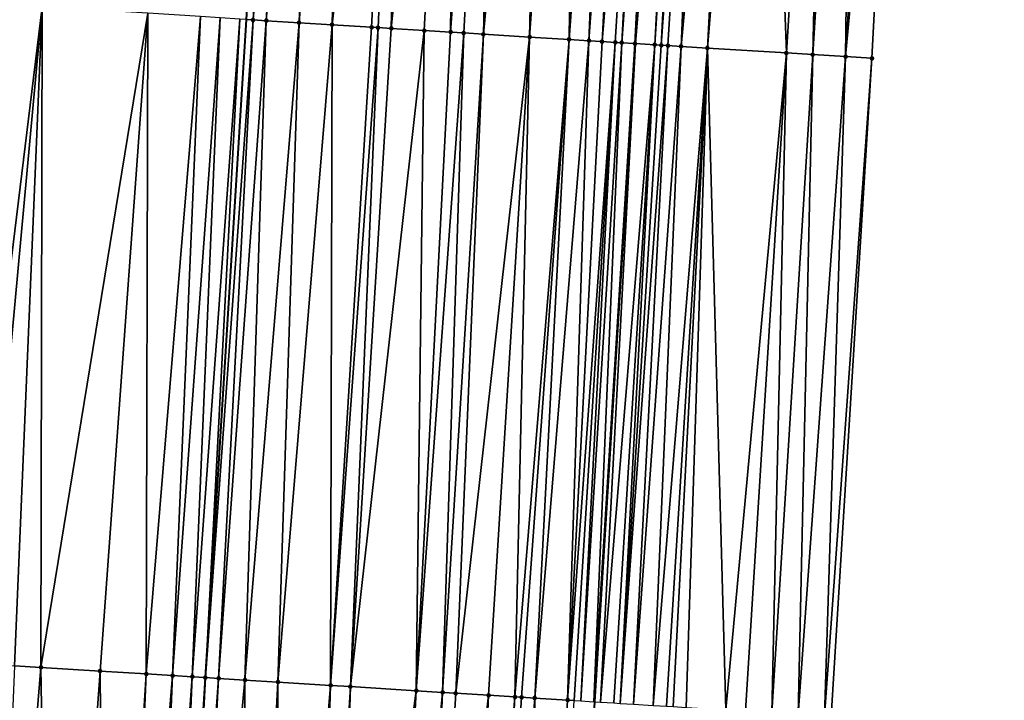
# Model space of a CAD drawing. Header units: feet. Extents: x 2004186 to 2014793, y 836912 to 864902.
# Tile 265 of 656: x 2010702 to 2010732, y 845082 to 845102. Entities that reach past the tile are written whole.
import ezdxf

# ---------------------------------------------------------------- set-up
doc = ezdxf.new("R2010")
doc.units = ezdxf.units.FT
doc.header["$LTSCALE"] = 100
doc.header["$MEASUREMENT"] = 0
for name, color, linetype, lineweight in [('EP_Travel Lane', 5, 'Continuous', 40), ('GPL_Skip Line', 2, 'Continuous', 40), ('Road Shots', 4, 'Continuous', 200), ('Road X-Section', 30, 'Continuous', 13)]:
    doc.layers.add(name, color=color, linetype=linetype, lineweight=lineweight)
doc.layers.add('I-77 SB_MM21-27-Surface-Border', color=7, linetype='Continuous')
doc.layers.add('I-77 SB_MM21-27-Surface-TIN', color=7, linetype='Continuous')

msp = doc.modelspace()

# ---------------------------------------------------------------- linework, layer by layer
at = {"layer": 'EP_Travel Lane'}
msp.add_polyline3d([(2010707.437100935, 844881.9231426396, 417.1435426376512), (2010708.656950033, 844901.8782033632, 417.36672570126), (2010709.876859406, 844921.834250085, 417.6155089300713), (2010711.096844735, 844941.7915393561, 417.8619047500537), (2010712.317186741, 844961.7526256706, 418.1048360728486), (2010713.543113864, 844981.692849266, 418.3668245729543), (2010714.777367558, 845001.6517123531, 418.6161756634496), (2010716.011718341, 845021.6121454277, 418.8373579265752), (2010717.245929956, 845041.5703280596, 419.0776924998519), (2010718.480313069, 845061.5312839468, 419.2801291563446), (2010719.714569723, 845081.4901948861, 419.5310300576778), (2010720.94890513, 845101.4503793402, 419.7585448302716), (2010722.183018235, 845121.4086172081, 419.9808981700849), (2010723.410619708, 845141.3557965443, 420.19337910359), (2010724.632847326, 845161.3150765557, 420.3935569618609), (2010725.854958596, 845181.2724565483, 420.6239400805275)], dxfattribs=at)
at = {"layer": 'GPL_Skip Line'}
msp.add_polyline3d([(2010695.654585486, 844882.6339208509, 417.3118128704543), (2010696.861831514, 844902.5896861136, 417.5372848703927), (2010698.069128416, 844922.5462923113, 417.7819883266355), (2010699.276525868, 844942.5045606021, 418.0487875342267), (2010700.484429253, 844962.4667533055, 418.2730756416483), (2010701.708585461, 844982.4267762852, 418.5285146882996), (2010702.949863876, 845002.3855538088, 418.7671972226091), (2010704.191201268, 845022.3452796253, 419.0010058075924), (2010705.432428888, 845042.3032403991, 419.2425557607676), (2010706.673786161, 845062.2632858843, 419.4631332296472), (2010707.915060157, 845082.2219923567, 419.7077667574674), (2010709.156408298, 845102.1818910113, 419.9220091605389), (2010710.397786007, 845122.1399300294, 420.1534515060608), (2010711.64798445, 845142.0964238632, 420.3681262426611), (2010712.907572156, 845162.0530814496, 420.5808759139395), (2010714.167060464, 845182.0081641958, 420.8089347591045)], dxfattribs=at)
at = {"layer": 'I-77 SB_MM21-27-Surface-Border', "color": 3, "linetype": 'ByBlock', "lineweight": -2}
msp.add_polyline3d([(2010732.131609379, 845180.879003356, 420.3721934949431), (2010730.872119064, 845160.9238887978, 420.1549066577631), (2010730.011715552, 845140.9416950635, 419.9452888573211), (2010729.161795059, 845120.9771813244, 419.7245056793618), (2010728.120064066, 845101.0072496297, 419.5110164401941), (2010726.878722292, 845081.0474533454, 419.2872583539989), (2010725.837085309, 845061.0766971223, 419.0426883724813), (2010723.397970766, 845041.1899922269, 418.8688740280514), (2010723.354491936, 845021.1585545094, 418.5871086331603), (2010722.113115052, 845001.1981936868, 418.380678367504), (2010720.871873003, 844981.2400009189, 418.1388715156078), (2010719.450004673, 844961.3235252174, 417.8896627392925), (2010717.842853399, 844941.3858550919, 417.6423047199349), (2010716.435859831, 844921.4403070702, 417.4072920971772), (2010714.62961452, 844901.5192159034, 417.1748440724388), (2010713.422366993, 844881.5634258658, 416.9460509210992)], dxfattribs=at)
at = {"layer": 'I-77 SB_MM21-27-Surface-TIN', "color": 128, "linetype": 'ByBlock', "lineweight": -2}
for points in [[(2010709.356024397, 845102.1695049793, 419.9195411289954), (2010710.397786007, 845122.1399300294, 420.1534515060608), (2010709.156408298, 845102.1818910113, 419.9220091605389)], [(2010710.996628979, 845122.1026862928, 420.1526340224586), (2010710.397786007, 845122.1399300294, 420.1534515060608), (2010709.356024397, 845102.1695049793, 419.9195411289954)], [(2010710.996628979, 845122.1026862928, 420.1526340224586), (2010709.356024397, 845102.1695049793, 419.9195411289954), (2010709.755253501, 845102.1446831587, 419.9189284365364)], [(2010711.395861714, 845122.0779228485, 420.1458109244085), (2010710.996628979, 845122.1026862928, 420.1526340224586), (2010709.755253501, 845102.1446831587, 419.9189284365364)], [(2010711.395861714, 845122.0779228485, 420.1458109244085), (2010709.755253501, 845102.1446831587, 419.9189284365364), (2010710.753334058, 845102.0827539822, 419.9065028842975)], [(2010712.194328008, 845122.0284092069, 420.1308991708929), (2010711.395861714, 845122.0779228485, 420.1458109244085), (2010710.753334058, 845102.0827539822, 419.9065028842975)], [(2010712.194328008, 845122.0284092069, 420.1308991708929), (2010710.753334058, 845102.0827539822, 419.9065028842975), (2010711.751417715, 845102.020874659, 419.8897455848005)], [(2010713.990872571, 845121.9169295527, 420.104413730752), (2010712.194328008, 845122.0284092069, 420.1308991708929), (2010711.751417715, 845102.020874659, 419.8897455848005)], [(2010713.990872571, 845121.9169295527, 420.104413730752), (2010711.751417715, 845102.020874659, 419.8897455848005), (2010712.949117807, 845101.9466147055, 419.8700508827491)], [(2010713.990872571, 845121.9169295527, 420.104413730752), (2010712.949117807, 845101.9466147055, 419.8700508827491), (2010713.148732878, 845101.9342121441, 419.869019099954)], [(2010713.990872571, 845121.9169295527, 420.104413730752), (2010713.148732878, 845101.9342121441, 419.869019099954), (2010713.547965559, 845101.9094478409, 419.863408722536)], [(2010715.587796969, 845121.8177705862, 420.0871708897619), (2010713.990872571, 845121.9169295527, 420.104413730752), (2010713.547965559, 845101.9094478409, 419.863408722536)], [(2010715.587796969, 845121.8177705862, 420.0871708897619), (2010713.547965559, 845101.9094478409, 419.863408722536), (2010714.546041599, 845101.8474460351, 419.8572939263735)], [(2010715.587796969, 845121.8177705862, 420.0871708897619), (2010714.546041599, 845101.8474460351, 419.8572939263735), (2010715.344499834, 845101.7978028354, 419.856030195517)], [(2010716.785488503, 845121.7433729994, 420.0769483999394), (2010715.587796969, 845121.8177705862, 420.0871708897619), (2010715.344499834, 845101.7978028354, 419.856030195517)], [(2010716.785488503, 845121.7433729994, 420.0769483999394), (2010715.344499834, 845101.7978028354, 419.856030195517), (2010715.743732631, 845101.7730404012, 419.8502574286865)], [(2010716.785488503, 845121.7433729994, 420.0769483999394), (2010715.743732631, 845101.7730404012, 419.8502574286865), (2010716.342579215, 845101.7358547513, 419.8452475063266)], [(2010717.783565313, 845121.6813835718, 420.0676117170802), (2010716.785488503, 845121.7433729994, 420.0769483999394), (2010716.342579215, 845101.7358547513, 419.8452475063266)], [(2010718.182796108, 845121.656588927, 420.0637694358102), (2010717.783565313, 845121.6813835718, 420.0676117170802), (2010716.342579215, 845101.7358547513, 419.8452475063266)], [(2010718.182796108, 845121.656588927, 420.0637694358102), (2010716.342579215, 845101.7358547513, 419.8452475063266), (2010717.739889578, 845101.6491150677, 419.8312262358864)], [(2010719.180877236, 845121.5946689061, 420.0478018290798), (2010718.182796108, 845121.656588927, 420.0637694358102), (2010717.739889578, 845101.6491150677, 419.8312262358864)], [(2010719.180877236, 845121.5946689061, 420.0478018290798), (2010717.739889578, 845101.6491150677, 419.8312262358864), (2010718.937588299, 845101.5748330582, 419.8134479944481)], [(2010720.378572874, 845121.5203372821, 420.0312774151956), (2010719.180877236, 845121.5946689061, 420.0478018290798), (2010718.937588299, 845101.5748330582, 419.8134479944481)], [(2010720.378572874, 845121.5203372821, 420.0312774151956), (2010718.937588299, 845101.5748330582, 419.8134479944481), (2010719.536440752, 845101.5377417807, 419.8002380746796)], [(2010720.97742495, 845121.4832399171, 420.0164759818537), (2010720.378572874, 845121.5203372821, 420.0312774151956), (2010719.536440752, 845101.5377417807, 419.8002380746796)], [(2010720.97742495, 845121.4832399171, 420.0164759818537), (2010719.536440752, 845101.5377417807, 419.8002380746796), (2010719.935675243, 845101.5130065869, 419.7920983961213)], [(2010721.57627263, 845121.4460718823, 420.0084261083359), (2010720.97742495, 845121.4832399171, 420.0164759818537), (2010719.935675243, 845101.5130065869, 419.7920983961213)], [(2010721.57627263, 845121.4460718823, 420.0084261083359), (2010719.935675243, 845101.5130065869, 419.7920983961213), (2010720.334906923, 845101.4882261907, 419.7878863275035)], [(2010721.57627263, 845121.4460718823, 420.0084261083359), (2010720.334906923, 845101.4882261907, 419.7878863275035), (2010720.534524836, 845101.4758693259, 419.7828839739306)], [(2010721.775891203, 845121.4337256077, 420.0016279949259), (2010721.57627263, 845121.4460718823, 420.0084261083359), (2010720.534524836, 845101.4758693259, 419.7828839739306)], [(2010721.975512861, 845121.4214289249, 419.9900920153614), (2010721.775891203, 845121.4337256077, 420.0016279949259), (2010720.534524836, 845101.4758693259, 419.7828839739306)], [(2010721.975512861, 845121.4214289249, 419.9900920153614), (2010720.534524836, 845101.4758693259, 419.7828839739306), (2010720.933770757, 845101.4513179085, 419.7587759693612)], [(2010722.175132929, 845121.4091066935, 419.9809968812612), (2010721.975512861, 845121.4214289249, 419.9900920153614), (2010720.933770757, 845101.4513179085, 419.7587759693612)], [(2010722.175132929, 845121.4091066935, 419.9809968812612), (2010720.933770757, 845101.4513179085, 419.7587759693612), (2010722.183018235, 845121.4086172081, 419.9808981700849)], [(2010720.933770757, 845101.4513179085, 419.7587759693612), (2010720.94890513, 845101.4503793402, 419.7585448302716), (2010722.183018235, 845121.4086172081, 419.9808981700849)], [(2010722.374748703, 845121.3967154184, 419.9784980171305), (2010722.183018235, 845121.4086172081, 419.9808981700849), (2010720.94890513, 845101.4503793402, 419.7585448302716)], [(2010722.574362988, 845121.3843002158, 419.9782851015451), (2010722.374748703, 845121.3967154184, 419.9784980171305), (2010720.94890513, 845101.4503793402, 419.7585448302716)], [(2010722.574362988, 845121.3843002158, 419.9782851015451), (2010720.94890513, 845101.4503793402, 419.7585448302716), (2010721.532620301, 845101.4141798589, 419.7496300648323)], [(2010722.77397912, 845121.3719147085, 419.9752351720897), (2010722.574362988, 845121.3843002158, 419.9782851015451), (2010721.532620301, 845101.4141798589, 419.7496300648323)], [(2010722.77397912, 845121.3719147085, 419.9752351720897), (2010721.532620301, 845101.4141798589, 419.7496300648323), (2010721.732236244, 845101.4017913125, 419.7473805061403)], [(2010723.173216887, 845121.3472321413, 419.9606852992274), (2010722.77397912, 845121.3719147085, 419.9752351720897), (2010721.732236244, 845101.4017913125, 419.7473805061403)], [(2010723.173216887, 845121.3472321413, 419.9606852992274), (2010721.732236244, 845101.4017913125, 419.7473805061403), (2010721.931856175, 845101.3894669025, 419.7395581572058)], [(2010723.173216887, 845121.3472321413, 419.9606852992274), (2010721.931856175, 845101.3894669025, 419.7395581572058), (2010722.331097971, 845101.3648491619, 419.7212129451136)], [(2010724.171317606, 845121.2856270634, 419.9146288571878), (2010723.173216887, 845121.3472321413, 419.9606852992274), (2010722.331097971, 845101.3648491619, 419.7212129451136)], [(2010724.171317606, 845121.2856270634, 419.9146288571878), (2010722.331097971, 845101.3648491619, 419.7212129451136), (2010723.129573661, 845101.3154866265, 419.695562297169)], [(2010724.770172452, 845121.2485742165, 419.8955742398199), (2010724.171317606, 845121.2856270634, 419.9146288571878), (2010723.129573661, 845101.3154866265, 419.695562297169)], [(2010724.770172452, 845121.2485742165, 419.8955742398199), (2010723.129573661, 845101.3154866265, 419.695562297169), (2010725.5250082, 845101.1675191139, 419.608175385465)], [(2010726.766366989, 845121.1252530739, 419.8140647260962), (2010724.770172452, 845121.2485742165, 419.8955742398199), (2010725.5250082, 845101.1675191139, 419.608175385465)], [(2010726.766366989, 845121.1252530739, 419.8140647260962), (2010725.5250082, 845101.1675191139, 419.608175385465), (2010726.32348811, 845101.118224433, 419.5766288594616)], [(2010727.564842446, 845121.0758867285, 419.7850806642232), (2010726.766366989, 845121.1252530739, 419.8140647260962), (2010726.32348811, 845101.118224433, 419.5766288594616)], [(2010727.564842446, 845121.0758867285, 419.7850806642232), (2010726.32348811, 845101.118224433, 419.5766288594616), (2010727.321587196, 845101.0565931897, 419.5383158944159)], [(2010728.562937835, 845121.0141959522, 419.7472116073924), (2010727.564842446, 845121.0758867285, 419.7850806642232), (2010727.321587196, 845101.0565931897, 419.5383158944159)], [(2010728.562937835, 845121.0141959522, 419.7472116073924), (2010727.321587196, 845101.0565931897, 419.5383158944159), (2010729.161795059, 845120.9771813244, 419.7245056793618)], [(2010729.161795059, 845120.9771813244, 419.7245056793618), (2010727.321587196, 845101.0565931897, 419.5383158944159), (2010728.120064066, 845101.0072496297, 419.5110164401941)], [(2010702.968421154, 845102.5676577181, 419.8421405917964), (2010700.772690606, 845102.7046524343, 419.8042634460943), (2010700.529403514, 845082.6825109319, 419.604695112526)], [(2010702.968421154, 845102.5676577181, 419.8421405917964), (2010700.529403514, 845082.6825109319, 419.604695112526), (2010701.128236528, 845082.645107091, 419.6186647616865)], [(2010702.968421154, 845102.5676577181, 419.8421405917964), (2010701.128236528, 845082.645107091, 419.6186647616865), (2010702.126296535, 845082.5828474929, 419.6349740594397)], [(2010702.968421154, 845102.5676577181, 419.8421405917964), (2010702.126296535, 845082.5828474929, 419.6349740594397), (2010702.924747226, 845082.5330829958, 419.644263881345)], [(2010706.162216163, 845102.3684750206, 419.8900796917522), (2010702.968421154, 845102.5676577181, 419.8421405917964), (2010702.924747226, 845082.5330829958, 419.644263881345)], [(2010706.162216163, 845102.3684750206, 419.8900796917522), (2010702.924747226, 845082.5330829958, 419.644263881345), (2010704.721254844, 845082.421009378, 419.6741724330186)], [(2010706.162216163, 845102.3684750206, 419.8900796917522), (2010704.721254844, 845082.421009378, 419.6741724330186), (2010706.118536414, 845082.3338067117, 419.7004191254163)], [(2010707.759108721, 845102.2688041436, 419.9209594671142), (2010706.162216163, 845102.3684750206, 419.8900796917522), (2010706.118536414, 845082.3338067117, 419.7004191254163)], [(2010707.759108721, 845102.2688041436, 419.9209594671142), (2010706.118536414, 845082.3338067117, 419.7004191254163), (2010706.916987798, 845082.2840533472, 419.7087401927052)], [(2010708.357947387, 845102.2314911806, 419.9270118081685), (2010707.759108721, 845102.2688041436, 419.9209594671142), (2010706.916987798, 845082.2840533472, 419.7087401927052)], [(2010708.357947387, 845102.2314911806, 419.9270118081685), (2010706.916987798, 845082.2840533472, 419.7087401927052), (2010707.515828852, 845082.2467787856, 419.7114600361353)], [(2010708.956792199, 845102.194277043, 419.9244771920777), (2010708.357947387, 845102.2314911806, 419.9270118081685), (2010707.515828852, 845082.2467787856, 419.7114600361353)], [(2010708.956792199, 845102.194277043, 419.9244771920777), (2010707.515828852, 845082.2467787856, 419.7114600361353), (2010707.915060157, 845082.2219923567, 419.7077667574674)], [(2010708.956792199, 845102.194277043, 419.9244771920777), (2010707.915060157, 845082.2219923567, 419.7077667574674), (2010709.156408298, 845102.1818910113, 419.9220091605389)], [(2010709.356024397, 845102.1695049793, 419.9195411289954), (2010709.156408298, 845102.1818910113, 419.9220091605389), (2010707.915060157, 845082.2219923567, 419.7077667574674)], [(2010709.356024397, 845102.1695049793, 419.9195411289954), (2010707.915060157, 845082.2219923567, 419.7077667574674), (2010708.314289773, 845082.1971787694, 419.7064368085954)], [(2010709.755253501, 845102.1446831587, 419.9189284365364), (2010709.356024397, 845102.1695049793, 419.9195411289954), (2010708.314289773, 845082.1971787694, 419.7064368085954)], [(2010709.755253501, 845102.1446831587, 419.9189284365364), (2010708.314289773, 845082.1971787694, 419.7064368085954), (2010709.112757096, 845082.147681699, 419.6924552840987)], [(2010710.753334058, 845102.0827539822, 419.9065028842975), (2010709.755253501, 845102.1446831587, 419.9189284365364), (2010709.112757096, 845082.147681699, 419.6924552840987)], [(2010710.753334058, 845102.0827539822, 419.9065028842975), (2010709.112757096, 845082.147681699, 419.6924552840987), (2010710.110842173, 845082.0858252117, 419.6736861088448)], [(2010711.751417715, 845102.020874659, 419.8897455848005), (2010710.753334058, 845102.0827539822, 419.9065028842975), (2010710.110842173, 845082.0858252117, 419.6736861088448)], [(2010711.751417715, 845102.020874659, 419.8897455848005), (2010710.110842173, 845082.0858252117, 419.6736861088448), (2010711.707772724, 845081.9867652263, 419.6514528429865)], [(2010712.949117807, 845101.9466147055, 419.8700508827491), (2010711.751417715, 845102.020874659, 419.8897455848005), (2010711.707772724, 845081.9867652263, 419.6514528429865)], [(2010713.148732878, 845101.9342121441, 419.869019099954), (2010712.949117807, 845101.9466147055, 419.8700508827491), (2010711.707772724, 845081.9867652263, 419.6514528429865)], [(2010713.148732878, 845101.9342121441, 419.869019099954), (2010711.707772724, 845081.9867652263, 419.6514528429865), (2010712.306619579, 845081.9495839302, 419.6460567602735)], [(2010713.547965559, 845101.9094478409, 419.863408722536), (2010713.148732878, 845101.9342121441, 419.869019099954), (2010712.306619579, 845081.9495839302, 419.6460567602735)], [(2010714.546041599, 845101.8474460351, 419.8572939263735), (2010713.547965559, 845101.9094478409, 419.863408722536), (2010712.306619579, 845081.9495839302, 419.6460567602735)], [(2010714.546041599, 845101.8474460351, 419.8572939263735), (2010712.306619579, 845081.9495839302, 419.6460567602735), (2010714.302774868, 845081.8256319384, 419.62931753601)], [(2010715.344499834, 845101.7978028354, 419.856030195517), (2010714.546041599, 845101.8474460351, 419.8572939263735), (2010714.302774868, 845081.8256319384, 419.62931753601)], [(2010715.743732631, 845101.7730404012, 419.8502574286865), (2010715.344499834, 845101.7978028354, 419.856030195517), (2010714.302774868, 845081.8256319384, 419.62931753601)], [(2010715.743732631, 845101.7730404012, 419.8502574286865), (2010714.302774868, 845081.8256319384, 419.62931753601), (2010715.1012394, 845081.7760899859, 419.6192416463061)], [(2010716.342579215, 845101.7358547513, 419.8452475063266), (2010715.743732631, 845101.7730404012, 419.8502574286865), (2010715.1012394, 845081.7760899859, 419.6192416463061)], [(2010716.342579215, 845101.7358547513, 419.8452475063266), (2010715.1012394, 845081.7760899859, 419.6192416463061), (2010715.500472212, 845081.7513277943, 419.6134392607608)], [(2010717.739889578, 845101.6491150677, 419.8312262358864), (2010716.342579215, 845101.7358547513, 419.8452475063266), (2010715.500472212, 845081.7513277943, 419.6134392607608)], [(2010717.739889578, 845101.6491150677, 419.8312262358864), (2010715.500472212, 845081.7513277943, 419.6134392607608), (2010716.49855105, 845081.6893709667, 419.6034016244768)], [(2010717.739889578, 845101.6491150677, 419.8312262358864), (2010716.49855105, 845081.6893709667, 419.6034016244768), (2010717.29701562, 845081.6398296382, 419.5932714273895)], [(2010718.937588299, 845101.5748330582, 419.8134479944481), (2010717.739889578, 845101.6491150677, 419.8312262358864), (2010717.29701562, 845081.6398296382, 419.5932714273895)], [(2010718.937588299, 845101.5748330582, 419.8134479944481), (2010717.29701562, 845081.6398296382, 419.5932714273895), (2010717.496632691, 845081.6274592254, 419.5894406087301)], [(2010718.937588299, 845101.5748330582, 419.8134479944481), (2010717.496632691, 845081.6274592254, 419.5894406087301), (2010717.895864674, 845081.6026837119, 419.5847974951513)], [(2010719.536440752, 845101.5377417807, 419.8002380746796), (2010718.937588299, 845101.5748330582, 419.8134479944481), (2010717.895864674, 845081.6026837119, 419.5847974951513)], [(2010719.536440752, 845101.5377417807, 419.8002380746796), (2010717.895864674, 845081.6026837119, 419.5847974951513), (2010718.893951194, 845081.5408504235, 419.5640095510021)], [(2010719.935675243, 845101.5130065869, 419.7920983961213), (2010719.536440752, 845101.5377417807, 419.8002380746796), (2010718.893951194, 845081.5408504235, 419.5640095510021)], [(2010720.334906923, 845101.4882261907, 419.7878863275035), (2010719.935675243, 845101.5130065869, 419.7920983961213), (2010718.893951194, 845081.5408504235, 419.5640095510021)], [(2010720.334906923, 845101.4882261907, 419.7878863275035), (2010718.893951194, 845081.5408504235, 419.5640095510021), (2010719.09356802, 845081.528476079, 419.560520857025)], [(2010720.334906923, 845101.4882261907, 419.7878863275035), (2010719.09356802, 845081.528476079, 419.560520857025), (2010719.293187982, 845081.516152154, 419.5526447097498)], [(2010720.534524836, 845101.4758693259, 419.7828839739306), (2010720.334906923, 845101.4882261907, 419.7878863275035), (2010719.293187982, 845081.516152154, 419.5526447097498)], [(2010720.534524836, 845101.4758693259, 419.7828839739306), (2010719.293187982, 845081.516152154, 419.5526447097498), (2010719.692431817, 845081.4915671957, 419.53141955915)], [(2010720.933770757, 845101.4513179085, 419.7587759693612), (2010720.534524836, 845101.4758693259, 419.7828839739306), (2010719.692431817, 845081.4915671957, 419.53141955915)], [(2010720.933770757, 845101.4513179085, 419.7587759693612), (2010719.692431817, 845081.4915671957, 419.53141955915), (2010719.714569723, 845081.4901948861, 419.5310300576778)], [(2010720.933770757, 845101.4513179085, 419.7587759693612), (2010719.714569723, 845081.4901948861, 419.5310300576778), (2010720.94890513, 845101.4503793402, 419.7585448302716)], [(2010719.892048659, 845081.4791931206, 419.5279074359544), (2010720.94890513, 845101.4503793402, 419.7585448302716), (2010719.714569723, 845081.4901948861, 419.5310300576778)], [(2010721.532620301, 845101.4141798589, 419.7496300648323), (2010720.94890513, 845101.4503793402, 419.7585448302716), (2010719.892048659, 845081.4791931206, 419.5279074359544)], [(2010721.532620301, 845101.4141798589, 419.7496300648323), (2010719.892048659, 845081.4791931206, 419.5279074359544), (2010720.291277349, 845081.4543646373, 419.52787372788)], [(2010721.532620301, 845101.4141798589, 419.7496300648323), (2010720.291277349, 845081.4543646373, 419.52787372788), (2010720.490895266, 845081.4420078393, 419.5228581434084)], [(2010721.732236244, 845101.4017913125, 419.7473805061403), (2010721.532620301, 845101.4141798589, 419.7496300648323), (2010720.490895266, 845081.4420078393, 419.5228581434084)], [(2010721.931856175, 845101.3894669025, 419.7395581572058), (2010721.732236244, 845101.4017913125, 419.7473805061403), (2010720.490895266, 845081.4420078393, 419.5228581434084)], [(2010721.931856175, 845101.3894669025, 419.7395581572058), (2010720.490895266, 845081.4420078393, 419.5228581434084), (2010720.890140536, 845081.4174459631, 419.4996244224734)], [(2010722.331097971, 845101.3648491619, 419.7212129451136), (2010721.931856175, 845101.3894669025, 419.7395581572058), (2010720.890140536, 845081.4174459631, 419.4996244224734)], [(2010722.331097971, 845101.3648491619, 419.7212129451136), (2010720.890140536, 845081.4174459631, 419.4996244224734), (2010721.488999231, 845081.3804550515, 419.4776611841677)], [(2010723.129573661, 845101.3154866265, 419.695562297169), (2010722.331097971, 845101.3648491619, 419.7212129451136), (2010721.488999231, 845081.3804550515, 419.4776611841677)], [(2010723.129573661, 845101.3154866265, 419.695562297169), (2010721.488999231, 845081.3804550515, 419.4776611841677), (2010721.888235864, 845081.3557542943, 419.4665128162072)], [(2010723.129573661, 845101.3154866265, 419.695562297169), (2010721.888235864, 845081.3557542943, 419.4665128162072), (2010722.087852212, 845081.3433722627, 419.4636930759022)], [(2010723.129573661, 845101.3154866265, 419.695562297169), (2010722.087852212, 845081.3433722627, 419.4636930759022), (2010722.487090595, 845081.3186996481, 419.4500957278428)], [(2010723.129573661, 845101.3154866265, 419.695562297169), (2010722.487090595, 845081.3186996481, 419.4500957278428), (2010723.684808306, 845081.2447229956, 419.4057193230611)], [(2010725.5250082, 845101.1675191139, 419.608175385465), (2010723.129573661, 845101.3154866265, 419.695562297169), (2010723.684808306, 845081.2447229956, 419.4057193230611)], [(2010725.5250082, 845101.1675191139, 419.608175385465), (2010723.684808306, 845081.2447229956, 419.4057193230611), (2010724.283669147, 845081.2077665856, 419.3807537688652)], [(2010725.5250082, 845101.1675191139, 419.608175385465), (2010724.283669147, 845081.2077665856, 419.3807537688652), (2010725.082147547, 845081.1584476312, 419.3512727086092)], [(2010726.32348811, 845101.118224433, 419.5766288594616), (2010725.5250082, 845101.1675191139, 419.608175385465), (2010725.082147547, 845081.1584476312, 419.3512727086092)], [(2010726.32348811, 845101.118224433, 419.5766288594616), (2010725.082147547, 845081.1584476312, 419.3512727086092), (2010725.88062646, 845081.109136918, 419.3210744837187)], [(2010727.321587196, 845101.0565931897, 419.5383158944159), (2010726.32348811, 845101.118224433, 419.5766288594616), (2010725.88062646, 845081.109136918, 419.3210744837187)], [(2010727.321587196, 845101.0565931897, 419.5383158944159), (2010725.88062646, 845081.109136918, 419.3210744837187), (2010726.679101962, 845081.0597713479, 419.2956498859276)], [(2010727.321587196, 845101.0565931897, 419.5383158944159), (2010726.679101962, 845081.0597713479, 419.2956498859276), (2010728.120064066, 845101.0072496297, 419.5110164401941)], [(2010728.120064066, 845101.0072496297, 419.5110164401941), (2010726.679101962, 845081.0597713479, 419.2956498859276), (2010726.878722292, 845081.0474533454, 419.2872583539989)], [(2010702.924747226, 845082.5330829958, 419.644263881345), (2010702.126296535, 845082.5828474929, 419.6349740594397), (2010701.28424777, 845062.5992569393, 419.3999275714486)], [(2010702.924747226, 845082.5330829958, 419.644263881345), (2010701.28424777, 845062.5992569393, 419.3999275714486), (2010703.280371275, 845062.4747938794, 419.4257103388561)], [(2010704.721254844, 845082.421009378, 419.6741724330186), (2010702.924747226, 845082.5330829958, 419.644263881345), (2010703.280371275, 845062.4747938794, 419.4257103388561)], [(2010704.721254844, 845082.421009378, 419.6741724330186), (2010703.280371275, 845062.4747938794, 419.4257103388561), (2010704.877264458, 845062.3751330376, 419.4536494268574)], [(2010706.118536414, 845082.3338067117, 419.7004191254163), (2010704.721254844, 845082.421009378, 419.6741724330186), (2010704.877264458, 845062.3751330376, 419.4536494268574)], [(2010706.118536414, 845082.3338067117, 419.7004191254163), (2010704.877264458, 845062.3751330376, 419.4536494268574), (2010705.276487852, 845062.3502194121, 419.460505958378)], [(2010706.916987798, 845082.2840533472, 419.7087401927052), (2010706.118536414, 845082.3338067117, 419.7004191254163), (2010705.276487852, 845062.3502194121, 419.460505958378)], [(2010706.916987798, 845082.2840533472, 419.7087401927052), (2010705.276487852, 845062.3502194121, 419.460505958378), (2010706.074939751, 845062.3004743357, 419.4675711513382)], [(2010707.515828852, 845082.2467787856, 419.7114600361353), (2010706.916987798, 845082.2840533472, 419.7087401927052), (2010706.074939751, 845062.3004743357, 419.4675711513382)], [(2010707.515828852, 845082.2467787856, 419.7114600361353), (2010706.074939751, 845062.3004743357, 419.4675711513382), (2010706.274553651, 845062.2880529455, 419.4681337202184)], [(2010707.515828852, 845082.2467787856, 419.7114600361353), (2010706.274553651, 845062.2880529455, 419.4681337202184), (2010706.673786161, 845062.2632858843, 419.4631332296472)], [(2010707.515828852, 845082.2467787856, 419.7114600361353), (2010706.673786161, 845062.2632858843, 419.4631332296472), (2010707.915060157, 845082.2219923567, 419.7077667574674)], [(2010706.873402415, 845062.2509023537, 419.4606329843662), (2010707.915060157, 845082.2219923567, 419.7077667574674), (2010706.673786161, 845062.2632858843, 419.4631332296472)], [(2010708.314289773, 845082.1971787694, 419.7064368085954), (2010707.915060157, 845082.2219923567, 419.7077667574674), (2010706.873402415, 845062.2509023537, 419.4606329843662)], [(2010708.314289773, 845082.1971787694, 419.7064368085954), (2010706.873402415, 845062.2509023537, 419.4606329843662), (2010707.272631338, 845062.2260776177, 419.4602983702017)], [(2010709.112757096, 845082.147681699, 419.6924552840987), (2010708.314289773, 845082.1971787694, 419.7064368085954), (2010707.272631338, 845062.2260776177, 419.4602983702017)], [(2010709.112757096, 845082.147681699, 419.6924552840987), (2010707.272631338, 845062.2260776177, 419.4602983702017), (2010709.069184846, 845062.1147418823, 419.428408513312)], [(2010710.110842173, 845082.0858252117, 419.6736861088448), (2010709.112757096, 845082.147681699, 419.6924552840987), (2010709.069184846, 845062.1147418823, 419.428408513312)], [(2010710.110842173, 845082.0858252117, 419.6736861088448), (2010709.069184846, 845062.1147418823, 419.428408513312), (2010710.067268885, 845062.0528686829, 419.4123109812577)], [(2010711.707772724, 845081.9867652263, 419.6514528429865), (2010710.110842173, 845082.0858252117, 419.6736861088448), (2010710.067268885, 845062.0528686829, 419.4123109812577)], [(2010711.707772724, 845081.9867652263, 419.6514528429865), (2010710.067268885, 845062.0528686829, 419.4123109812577), (2010711.065348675, 845061.9909271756, 419.401739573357)], [(2010712.306619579, 845081.9495839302, 419.6460567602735), (2010711.707772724, 845081.9867652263, 419.6514528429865), (2010711.065348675, 845061.9909271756, 419.401739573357)], [(2010712.306619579, 845081.9495839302, 419.6460567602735), (2010711.065348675, 845061.9909271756, 419.401739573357), (2010711.664194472, 845061.9537288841, 419.3980977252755)], [(2010714.302774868, 845081.8256319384, 419.62931753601), (2010712.306619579, 845081.9495839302, 419.6460567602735), (2010711.664194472, 845061.9537288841, 419.3980977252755)], [(2010714.302774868, 845081.8256319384, 419.62931753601), (2010711.664194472, 845061.9537288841, 419.3980977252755), (2010713.261121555, 845061.8546131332, 419.3819389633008)], [(2010715.1012394, 845081.7760899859, 419.6192416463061), (2010714.302774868, 845081.8256319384, 419.62931753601), (2010713.261121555, 845061.8546131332, 419.3819389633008)], [(2010715.1012394, 845081.7760899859, 419.6192416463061), (2010713.261121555, 845061.8546131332, 419.3819389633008), (2010714.25920094, 845061.792665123, 419.3718936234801)], [(2010715.500472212, 845081.7513277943, 419.6134392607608), (2010715.1012394, 845081.7760899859, 419.6192416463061), (2010714.25920094, 845061.792665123, 419.3718936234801)], [(2010716.49855105, 845081.6893709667, 419.6034016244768), (2010715.500472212, 845081.7513277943, 419.6134392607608), (2010714.25920094, 845061.792665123, 419.3718936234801)], [(2010716.49855105, 845081.6893709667, 419.6034016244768), (2010714.25920094, 845061.792665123, 419.3718936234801), (2010715.65651242, 845061.705943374, 419.3573880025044)], [(2010717.29701562, 845081.6398296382, 419.5932714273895), (2010716.49855105, 845081.6893709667, 419.6034016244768), (2010715.65651242, 845061.705943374, 419.3573880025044)], [(2010717.29701562, 845081.6398296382, 419.5932714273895), (2010715.65651242, 845061.705943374, 419.3573880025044), (2010716.255363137, 845061.6688241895, 419.3473464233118)], [(2010717.496632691, 845081.6274592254, 419.5894406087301), (2010717.29701562, 845081.6398296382, 419.5932714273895), (2010716.255363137, 845061.6688241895, 419.3473464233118)], [(2010717.895864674, 845081.6026837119, 419.5847974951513), (2010717.496632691, 845081.6274592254, 419.5894406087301), (2010716.255363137, 845061.6688241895, 419.3473464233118)], [(2010717.895864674, 845081.6026837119, 419.5847974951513), (2010716.255363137, 845061.6688241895, 419.3473464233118), (2010717.852304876, 845061.5699440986, 419.3121227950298)], [(2010718.893951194, 845081.5408504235, 419.5640095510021), (2010717.895864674, 845081.6026837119, 419.5847974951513), (2010717.852304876, 845061.5699440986, 419.3121227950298)], [(2010719.09356802, 845081.528476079, 419.560520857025), (2010718.893951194, 845081.5408504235, 419.5640095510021), (2010717.852304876, 845061.5699440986, 419.3121227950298)]]:
    msp.add_3dface(points, dxfattribs=at)
at = {"layer": 'Road Shots', "lineweight": 100}
for p in [(2010709.356024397, 845102.1695049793, 419.9195411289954), (2010709.755253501, 845102.1446831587, 419.9189284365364), (2010710.753334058, 845102.0827539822, 419.9065028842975), (2010711.751417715, 845102.020874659, 419.8897455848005), (2010712.949117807, 845101.9466147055, 419.8700508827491), (2010713.148732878, 845101.9342121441, 419.869019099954), (2010713.547965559, 845101.9094478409, 419.863408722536), (2010714.546041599, 845101.8474460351, 419.8572939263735), (2010715.344499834, 845101.7978028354, 419.856030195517), (2010715.743732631, 845101.7730404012, 419.8502574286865), (2010716.342579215, 845101.7358547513, 419.8452475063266), (2010717.739889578, 845101.6491150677, 419.8312262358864), (2010718.937588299, 845101.5748330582, 419.8134479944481), (2010719.536440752, 845101.5377417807, 419.8002380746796), (2010719.935675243, 845101.5130065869, 419.7920983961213), (2010720.334906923, 845101.4882261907, 419.7878863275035), (2010720.534524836, 845101.4758693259, 419.7828839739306), (2010720.933770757, 845101.4513179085, 419.7587759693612), (2010721.532620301, 845101.4141798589, 419.7496300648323), (2010721.732236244, 845101.4017913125, 419.7473805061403), (2010721.931856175, 845101.3894669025, 419.7395581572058), (2010722.331097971, 845101.3648491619, 419.7212129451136), (2010723.129573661, 845101.3154866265, 419.695562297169), (2010725.5250082, 845101.1675191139, 419.608175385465), (2010726.32348811, 845101.118224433, 419.5766288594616), (2010727.321587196, 845101.0565931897, 419.5383158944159), (2010728.120064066, 845101.0072496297, 419.5110164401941), (2010702.924747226, 845082.5330829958, 419.644263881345), (2010704.721254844, 845082.421009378, 419.6741724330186), (2010706.118536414, 845082.3338067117, 419.7004191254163), (2010706.916987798, 845082.2840533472, 419.7087401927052), (2010707.515828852, 845082.2467787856, 419.7114600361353), (2010707.915060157, 845082.2219923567, 419.7077667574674), (2010708.314289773, 845082.1971787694, 419.7064368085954), (2010709.112757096, 845082.147681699, 419.6924552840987), (2010710.110842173, 845082.0858252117, 419.6736861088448), (2010711.707772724, 845081.9867652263, 419.6514528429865), (2010712.306619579, 845081.9495839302, 419.6460567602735), (2010714.302774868, 845081.8256319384, 419.62931753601), (2010715.1012394, 845081.7760899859, 419.6192416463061), (2010715.500472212, 845081.7513277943, 419.6134392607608), (2010716.49855105, 845081.6893709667, 419.6034016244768), (2010717.29701562, 845081.6398296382, 419.5932714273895), (2010717.496632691, 845081.6274592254, 419.5894406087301), (2010717.895864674, 845081.6026837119, 419.5847974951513), (2010718.893951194, 845081.5408504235, 419.5640095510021)]:
    msp.add_point(p, dxfattribs=at)
at = {"layer": 'Road X-Section', "extrusion": (0.06206805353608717, 0.9980053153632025, 0.01153027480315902), "elevation": 968222.1149338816, "flags": 128}
msp.add_lwpolyline([(-1954344.696938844, -10745.24782435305), (-1954345.496938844, -10745.21733011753), (-1954345.896938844, -10745.20350543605), (-1954346.696938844, -10745.17099947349), (-1954347.296938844, -10745.14816263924), (-1954347.896938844, -10745.13195845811), (-1954348.296938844, -10745.11570562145), (-1954348.696938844, -10745.09546165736), (-1954349.296938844, -10745.05979974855), (-1954349.496938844, -10745.04966491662), (-1954349.696938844, -10745.04452748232), (-1954350.096938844, -10745.043492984), (-1954350.296938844, -10745.03490801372), (-1954350.696938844, -10745.01297585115), (-1954350.896938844, -10745.00655223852), (-1954352.096938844, -10744.98848807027), (-1954352.696938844, -10744.98210103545), (-1954354.496938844, -10744.95447949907), (-1954355.496938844, -10744.94014732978), (-1954356.096938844, -10744.93050904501), (-1954356.896938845, -10744.92047735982), (-1954358.496938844, -10744.8919016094), (-1954359.496938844, -10744.8745814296), (-1954360.696938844, -10744.85567915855), (-1954361.096938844, -10744.8457255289), (-1954361.296938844, -10744.84237731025), (-1954361.896938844, -10744.84823365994), (-1954362.296938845, -10744.84546175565), (-1954362.496938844, -10744.84078116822), (-1954362.896938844, -10744.82624809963), (-1954363.496938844, -10744.81301774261), (-1954364.696938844, -10744.79618355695), (-1954366.096938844, -10744.77706018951), (-1954368.296938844, -10744.73918052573), (-1954371.496938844, -10744.69123823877), (-1954373.096938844, -10744.66035641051), (-1954373.696938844, -10744.6543036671), (-1954374.296938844, -10744.65683845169), (-1954374.696938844, -10744.66177484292), (-1954375.096938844, -10744.66238757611), (-1954376.096938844, -10744.6748139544), (-1954377.096938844, -10744.69157236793), (-1954378.296938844, -10744.71126837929), (-1954378.496938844, -10744.71230023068), (-1954378.896938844, -10744.71791098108), (-1954379.896938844, -10744.72402618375), (-1954380.696938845, -10744.72528999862), (-1954381.096938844, -10744.73106314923), (-1954381.696938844, -10744.73607340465), (-1954383.096938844, -10744.75009560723), (-1954384.296938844, -10744.76787503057), (-1954384.896938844, -10744.78108582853), (-1954385.296938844, -10744.78922604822), (-1954385.696938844, -10744.79343839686), (-1954385.896938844, -10744.79844108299), (-1954386.296938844, -10744.82255069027), (-1954386.896938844, -10744.83169720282), (-1954387.096938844, -10744.83394691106), (-1954387.296938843, -10744.84176978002), (-1954387.696938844, -10744.86011621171), (-1954388.496938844, -10744.88576856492), (-1954390.896938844, -10744.97316128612), (-1954391.696938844, -10745.00470990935), (-1954392.696938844, -10745.04302542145), (-1954393.496938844, -10745.07032669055)], dxfattribs=at)
at = {"layer": 'Road X-Section', "extrusion": (0.0620680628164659, 0.9980055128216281, 0.01151312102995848), "elevation": 968202.2936597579, "flags": 128}
msp.add_lwpolyline([(-1954344.699838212, -10728.63807978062), (-1954345.699838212, -10728.59687595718), (-1954346.899838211, -10728.54926185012), (-1954347.299838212, -10728.53237925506), (-1954347.899838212, -10728.5119280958), (-1954348.499838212, -10728.48266024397), (-1954348.899838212, -10728.45821271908), (-1954349.299838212, -10728.43332967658), (-1954349.499838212, -10728.42780054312), (-1954349.699838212, -10728.42517748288), (-1954349.899838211, -10728.42487545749), (-1954350.099838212, -10728.4220973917), (-1954350.299838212, -10728.41442615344), (-1954350.699838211, -10728.39154045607), (-1954350.899838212, -10728.38363006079), (-1954351.699838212, -10728.36333946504), (-1954351.899838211, -10728.3597283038), (-1954352.299838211, -10728.35959008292), (-1954353.499838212, -10728.34373970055), (-1954353.899838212, -10728.3380735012), (-1954354.299838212, -10728.33502017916), (-1954354.699838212, -10728.32746765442), (-1954355.499838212, -10728.31654470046), (-1954357.299838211, -10728.29057005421), (-1954358.499838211, -10728.27036277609), (-1954359.299838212, -10728.25503614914), (-1954359.899838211, -10728.24858829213), (-1954360.299838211, -10728.24592749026), (-1954360.499838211, -10728.24163465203), (-1954360.899838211, -10728.22541526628), (-1954361.099838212, -10728.21890158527), (-1954361.299838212, -10728.21889953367), (-1954361.699838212, -10728.22447132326), (-1954361.899838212, -10728.22434678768), (-1954362.099838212, -10728.22676536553), (-1954362.299838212, -10728.22406553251), (-1954362.699838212, -10728.21269929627), (-1954363.099838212, -10728.19928405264), (-1954364.299838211, -10728.17926424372), (-1954365.899838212, -10728.15723212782), (-1954367.099838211, -10728.13653457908), (-1954367.699838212, -10728.12256400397), (-1954368.699838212, -10728.1062536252), (-1954369.499838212, -10728.09696318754), (-1954371.299838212, -10728.06705265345), (-1954372.699838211, -10728.04080422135), (-1954373.499838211, -10728.03248260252), (-1954374.099838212, -10728.02976257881), (-1954374.499838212, -10728.03345610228), (-1954374.899838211, -10728.03478613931), (-1954375.699838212, -10728.04876859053), (-1954376.699838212, -10728.06753900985), (-1954378.299838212, -10728.08977374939), (-1954378.899838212, -10728.09517018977), (-1954380.899838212, -10728.11191052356), (-1954381.699838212, -10728.12198708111), (-1954382.099838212, -10728.12778985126), (-1954383.099838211, -10728.13782815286), (-1954383.899838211, -10728.1479590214), (-1954384.099838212, -10728.15179009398), (-1954384.499838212, -10728.15643351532), (-1954385.499838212, -10728.17722283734), (-1954385.699838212, -10728.18071176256), (-1954385.899838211, -10728.18858843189), (-1954386.299838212, -10728.20981498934), (-1954386.499838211, -10728.21332734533), (-1954386.899838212, -10728.21336105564), (-1954387.099838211, -10728.21837697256), (-1954387.499838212, -10728.24161223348), (-1954388.099838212, -10728.26357692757), (-1954388.499838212, -10728.27472603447), (-1954388.699838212, -10728.27754596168), (-1954389.099838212, -10728.291144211), (-1954390.299838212, -10728.33552355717), (-1954390.899838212, -10728.36049076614), (-1954391.699838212, -10728.38997378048), (-1954392.499838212, -10728.42017400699), (-1954393.299838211, -10728.44560028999), (-1954393.499838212, -10728.45399237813)], dxfattribs=at)

doc.saveas('drawing.dxf')
